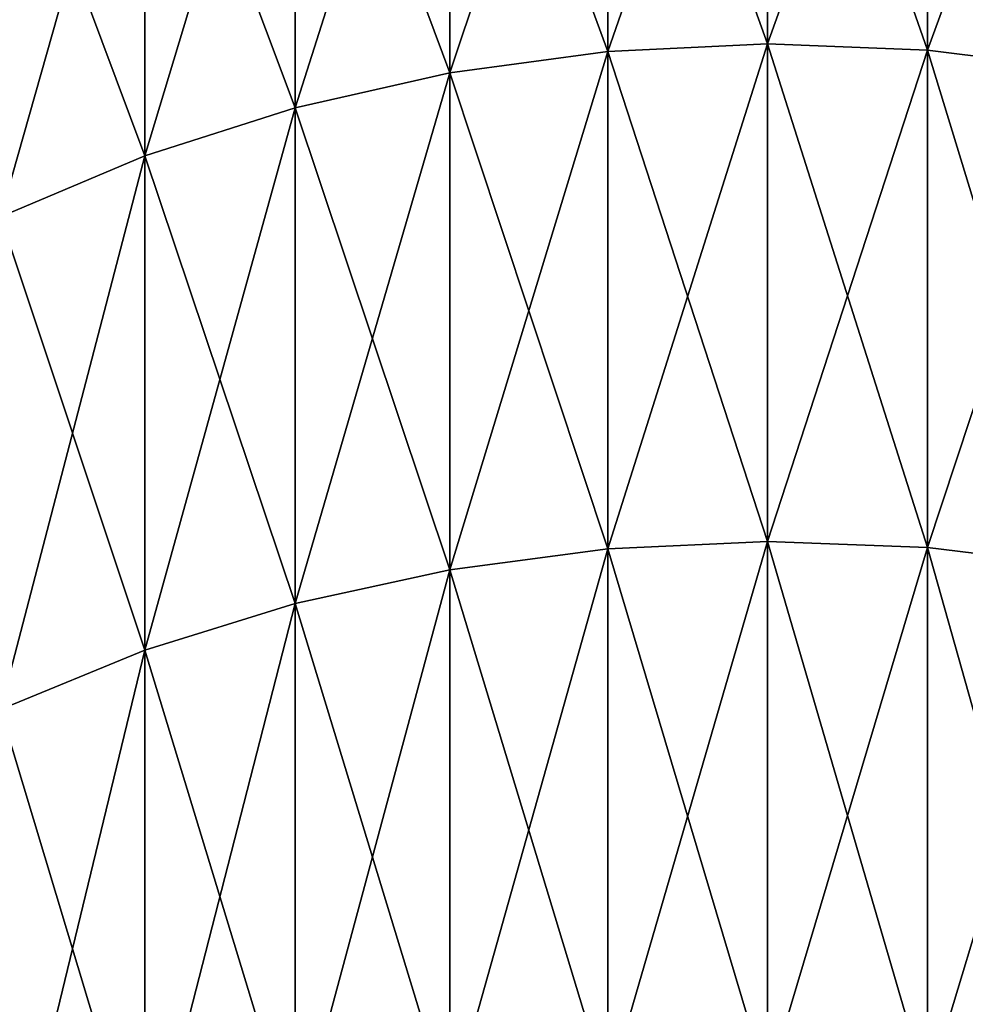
# Model space of a CAD drawing. Header units: metres. Extents: x -46 to 104, y -30 to 30.
# Tile 352 of 656: x 18.037 to 18.616, y 10.005 to 10.607. Entities that reach past the tile are written whole.
import ezdxf

# ---------------------------------------------------------------- set-up
doc = ezdxf.new("R2010")
doc.units = ezdxf.units.M
doc.layers.add('solid_26_000_502_XXX', color=7, linetype='CONTINUOUS')

msp = doc.modelspace()

# ---------------------------------------------------------------- linework, layer by layer
at = {"layer": 'solid_26_000_502_XXX'}
for points in [[(18.494671, 10.868414, 606.913025), (18.494671, 10.592134, 606.360291), (18.397005, 10.86361, 606.915283)], [(18.494671, 10.868414, 617.086975), (18.397005, 10.86361, 617.084717), (18.397005, 10.587452, 617.637207)], [(18.494671, 10.592134, 617.639709), (18.494671, 10.868414, 617.086975), (18.397005, 10.587452, 617.637207)], [(18.494671, 10.868414, -5.086967), (18.494671, 10.592134, -5.639714), (18.397005, 10.86361, -5.084718)], [(18.494671, 10.868414, 5.086967), (18.397005, 10.86361, 5.084718), (18.397005, 10.587452, 5.637221)], [(18.494671, 10.592134, 5.639714), (18.494671, 10.868414, 5.086967), (18.397005, 10.587452, 5.637221)], [(18.592386, 10.58837, 606.362305), (18.494671, 10.592134, 606.360291), (18.494671, 10.868414, 606.913025)], [(18.592386, 10.864553, 606.914856), (18.592386, 10.58837, 606.362305), (18.494671, 10.868414, 606.913025)], [(18.592386, 10.864553, 617.085144), (18.494671, 10.868414, 617.086975), (18.494671, 10.592134, 617.639709)], [(18.592386, 10.58837, -5.637711), (18.494671, 10.592134, -5.639714), (18.494671, 10.868414, -5.086967)], [(18.592386, 10.864553, -5.08516), (18.592386, 10.58837, -5.637711), (18.494671, 10.868414, -5.086967)], [(18.592386, 10.864553, 5.08516), (18.494671, 10.868414, 5.086967), (18.494671, 10.592134, 5.639714)], [(18.397005, 10.86361, 606.915283), (18.397005, 10.587452, 606.362793), (18.300327, 10.850188, 606.92157)], [(18.397005, 10.86361, 617.084717), (18.300327, 10.850188, 617.07843), (18.300327, 10.57437, 617.630249)], [(18.397005, 10.587452, 617.637207), (18.397005, 10.86361, 617.084717), (18.300327, 10.57437, 617.630249)], [(18.397005, 10.86361, -5.084718), (18.397005, 10.587452, -5.637221), (18.300327, 10.850188, -5.078436)], [(18.397005, 10.86361, 5.084718), (18.300327, 10.850188, 5.078436), (18.300327, 10.57437, 5.630257)], [(18.397005, 10.587452, 5.637221), (18.397005, 10.86361, 5.084718), (18.300327, 10.57437, 5.630257)], [(18.494671, 10.592134, 606.360291), (18.397005, 10.587452, 606.362793), (18.397005, 10.86361, 606.915283)], [(18.494671, 10.592134, -5.639714), (18.397005, 10.587452, -5.637221), (18.397005, 10.86361, -5.084718)], [(18.592386, 10.58837, 617.637695), (18.592386, 10.864553, 617.085144), (18.494671, 10.592134, 617.639709)], [(18.592386, 10.58837, 5.637711), (18.592386, 10.864553, 5.08516), (18.494671, 10.592134, 5.639714)], [(18.689219, 10.5762, 606.368774), (18.592386, 10.58837, 606.362305), (18.592386, 10.864553, 606.914856)], [(18.689219, 10.852066, 606.920715), (18.689219, 10.5762, 606.368774), (18.592386, 10.864553, 606.914856)], [(18.689219, 10.852066, 617.079285), (18.592386, 10.864553, 617.085144), (18.592386, 10.58837, 617.637695)], [(18.689219, 10.5762, -5.631231), (18.592386, 10.58837, -5.637711), (18.592386, 10.864553, -5.08516)], [(18.689219, 10.852066, -5.079315), (18.689219, 10.5762, -5.631231), (18.592386, 10.864553, -5.08516)], [(18.689219, 10.852066, 5.079315), (18.592386, 10.864553, 5.08516), (18.592386, 10.58837, 5.637711)], [(18.300327, 10.850188, 606.92157), (18.300327, 10.57437, 606.369751), (18.205557, 10.828277, 606.931824)], [(18.300327, 10.850188, 617.07843), (18.205557, 10.828277, 617.068176), (18.205557, 10.553016, 617.618896)], [(18.300327, 10.57437, 617.630249), (18.300327, 10.850188, 617.07843), (18.205557, 10.553016, 617.618896)], [(18.300327, 10.850188, -5.078436), (18.300327, 10.57437, -5.630257), (18.205557, 10.828277, -5.06818)], [(18.300327, 10.850188, 5.078436), (18.205557, 10.828277, 5.06818), (18.205557, 10.553016, 5.618886)], [(18.300327, 10.57437, 5.630257), (18.300327, 10.850188, 5.078436), (18.205557, 10.553016, 5.618886)], [(18.397005, 10.587452, 606.362793), (18.300327, 10.57437, 606.369751), (18.300327, 10.850188, 606.92157)], [(18.397005, 10.587452, -5.637221), (18.300327, 10.57437, -5.630257), (18.300327, 10.850188, -5.078436)], [(18.689219, 10.5762, 617.631226), (18.689219, 10.852066, 617.079285), (18.592386, 10.58837, 617.637695)], [(18.689219, 10.5762, 5.631231), (18.689219, 10.852066, 5.079315), (18.592386, 10.58837, 5.637711)], [(18.205557, 10.828277, 606.931824), (18.205557, 10.553016, 606.381104), (18.113604, 10.798084, 606.945923)], [(18.205557, 10.828277, 617.068176), (18.113604, 10.798084, 617.054077), (18.113604, 10.523591, 617.60321)], [(18.205557, 10.553016, 617.618896), (18.205557, 10.828277, 617.068176), (18.113604, 10.523591, 617.60321)], [(18.205557, 10.828277, -5.06818), (18.205557, 10.553016, -5.618886), (18.113604, 10.798084, -5.054049)], [(18.205557, 10.828277, 5.06818), (18.113604, 10.798084, 5.054049), (18.113604, 10.523591, 5.60322)], [(18.205557, 10.553016, 5.618886), (18.205557, 10.828277, 5.06818), (18.113604, 10.523591, 5.60322)], [(18.300327, 10.57437, 606.369751), (18.205557, 10.553016, 606.381104), (18.205557, 10.828277, 606.931824)], [(18.300327, 10.57437, -5.630257), (18.205557, 10.553016, -5.618886), (18.205557, 10.828277, -5.06818)], [(18.113604, 10.798084, 606.945923), (18.113604, 10.523591, 606.39679), (18.025349, 10.7599, 606.963806)], [(18.113604, 10.798084, 617.054077), (18.025349, 10.7599, 617.036194), (18.025349, 10.486378, 617.583435)], [(18.113604, 10.523591, 617.60321), (18.113604, 10.798084, 617.054077), (18.025349, 10.486378, 617.583435)], [(18.113604, 10.798084, -5.054049), (18.113604, 10.523591, -5.60322), (18.025349, 10.7599, -5.036177)], [(18.113604, 10.798084, 5.054049), (18.025349, 10.7599, 5.036177), (18.025349, 10.486378, 5.583405)], [(18.113604, 10.523591, 5.60322), (18.113604, 10.798084, 5.054049), (18.025349, 10.486378, 5.583405)], [(18.205557, 10.553016, 606.381104), (18.113604, 10.523591, 606.39679), (18.113604, 10.798084, 606.945923)], [(18.205557, 10.553016, -5.618886), (18.113604, 10.523591, -5.60322), (18.113604, 10.798084, -5.054049)], [(18.113604, 10.523591, 606.39679), (18.025349, 10.486378, 606.416565), (18.025349, 10.7599, 606.963806)], [(18.113604, 10.523591, -5.60322), (18.025349, 10.486378, -5.583405), (18.025349, 10.7599, -5.036177)], [(18.494671, 10.592134, 606.360291), (18.494671, 10.287764, 605.82251), (18.397005, 10.587452, 606.362793)], [(18.494671, 10.592134, 617.639709), (18.397005, 10.587452, 617.637207), (18.397005, 10.283216, 618.174805)], [(18.494671, 10.287764, 618.17749), (18.494671, 10.592134, 617.639709), (18.397005, 10.283216, 618.174805)], [(18.494671, 10.592134, -5.639714), (18.494671, 10.287764, -6.177506), (18.397005, 10.587452, -5.637221)], [(18.494671, 10.592134, 5.639714), (18.397005, 10.587452, 5.637221), (18.397005, 10.283216, 6.174776)], [(18.494671, 10.287764, 6.177506), (18.494671, 10.592134, 5.639714), (18.397005, 10.283216, 6.174776)], [(18.592386, 10.284109, 605.824707), (18.494671, 10.287764, 605.82251), (18.494671, 10.592134, 606.360291)], [(18.592386, 10.58837, 606.362305), (18.592386, 10.284109, 605.824707), (18.494671, 10.592134, 606.360291)], [(18.592386, 10.58837, 617.637695), (18.494671, 10.592134, 617.639709), (18.494671, 10.287764, 618.17749)], [(18.592386, 10.284109, -6.175312), (18.494671, 10.287764, -6.177506), (18.494671, 10.592134, -5.639714)], [(18.592386, 10.58837, -5.637711), (18.592386, 10.284109, -6.175312), (18.494671, 10.592134, -5.639714)], [(18.592386, 10.58837, 5.637711), (18.494671, 10.592134, 5.639714), (18.494671, 10.287764, 6.177506)], [(18.592386, 10.284109, 618.175293), (18.592386, 10.58837, 617.637695), (18.494671, 10.287764, 618.17749)], [(18.592386, 10.284109, 6.175312), (18.592386, 10.58837, 5.637711), (18.494671, 10.287764, 6.177506)], [(18.689219, 10.272288, 605.831787), (18.592386, 10.284109, 605.824707), (18.592386, 10.58837, 606.362305)], [(18.689219, 10.5762, 606.368774), (18.689219, 10.272288, 605.831787), (18.592386, 10.58837, 606.362305)], [(18.689219, 10.5762, 617.631226), (18.592386, 10.58837, 617.637695), (18.592386, 10.284109, 618.175293)], [(18.689219, 10.272288, -6.168214), (18.592386, 10.284109, -6.175312), (18.592386, 10.58837, -5.637711)], [(18.689219, 10.5762, -5.631231), (18.689219, 10.272288, -6.168214), (18.592386, 10.58837, -5.637711)], [(18.689219, 10.5762, 5.631231), (18.592386, 10.58837, 5.637711), (18.592386, 10.284109, 6.175312)], [(18.397005, 10.587452, 606.362793), (18.397005, 10.283216, 605.825195), (18.300327, 10.57437, 606.369751)], [(18.397005, 10.587452, 617.637207), (18.300327, 10.57437, 617.630249), (18.300327, 10.270512, 618.167175)], [(18.397005, 10.283216, 618.174805), (18.397005, 10.587452, 617.637207), (18.300327, 10.270512, 618.167175)], [(18.397005, 10.587452, -5.637221), (18.397005, 10.283216, -6.174776), (18.300327, 10.57437, -5.630257)], [(18.397005, 10.587452, 5.637221), (18.300327, 10.57437, 5.630257), (18.300327, 10.270512, 6.167147)], [(18.397005, 10.283216, 6.174776), (18.397005, 10.587452, 5.637221), (18.300327, 10.270512, 6.167147)], [(18.494671, 10.287764, 605.82251), (18.397005, 10.283216, 605.825195), (18.397005, 10.587452, 606.362793)], [(18.494671, 10.287764, -6.177506), (18.397005, 10.283216, -6.174776), (18.397005, 10.587452, -5.637221)], [(18.689219, 10.272288, 618.168213), (18.689219, 10.5762, 617.631226), (18.592386, 10.284109, 618.175293)], [(18.689219, 10.272288, 6.168214), (18.689219, 10.5762, 5.631231), (18.592386, 10.284109, 6.175312)], [(18.300327, 10.57437, 606.369751), (18.300327, 10.270512, 605.832825), (18.205557, 10.553016, 606.381104)], [(18.300327, 10.57437, 617.630249), (18.205557, 10.553016, 617.618896), (18.205557, 10.24977, 618.154663)], [(18.300327, 10.270512, 618.167175), (18.300327, 10.57437, 617.630249), (18.205557, 10.24977, 618.154663)], [(18.300327, 10.57437, -5.630257), (18.300327, 10.270512, -6.167147), (18.205557, 10.553016, -5.618886)], [(18.300327, 10.57437, 5.630257), (18.205557, 10.553016, 5.618886), (18.205557, 10.24977, 6.154692)], [(18.300327, 10.270512, 6.167147), (18.300327, 10.57437, 5.630257), (18.205557, 10.24977, 6.154692)], [(18.397005, 10.283216, 605.825195), (18.300327, 10.270512, 605.832825), (18.300327, 10.57437, 606.369751)], [(18.397005, 10.283216, -6.174776), (18.300327, 10.270512, -6.167147), (18.300327, 10.57437, -5.630257)], [(18.205557, 10.553016, 606.381104), (18.205557, 10.24977, 605.845337), (18.113604, 10.523591, 606.39679)], [(18.205557, 10.553016, 617.618896), (18.113604, 10.523591, 617.60321), (18.113604, 10.22119, 618.137512)], [(18.205557, 10.24977, 618.154663), (18.205557, 10.553016, 617.618896), (18.113604, 10.22119, 618.137512)], [(18.205557, 10.553016, -5.618886), (18.205557, 10.24977, -6.154692), (18.113604, 10.523591, -5.60322)], [(18.205557, 10.553016, 5.618886), (18.113604, 10.523591, 5.60322), (18.113604, 10.22119, 6.137531)], [(18.205557, 10.24977, 6.154692), (18.205557, 10.553016, 5.618886), (18.113604, 10.22119, 6.137531)], [(18.300327, 10.270512, 605.832825), (18.205557, 10.24977, 605.845337), (18.205557, 10.553016, 606.381104)], [(18.300327, 10.270512, -6.167147), (18.205557, 10.24977, -6.154692), (18.205557, 10.553016, -5.618886)], [(18.113604, 10.523591, 606.39679), (18.113604, 10.22119, 605.862488), (18.025349, 10.486378, 606.416565)], [(18.113604, 10.523591, 617.60321), (18.025349, 10.486378, 617.583435), (18.025349, 10.185047, 618.115845)], [(18.113604, 10.22119, 618.137512), (18.113604, 10.523591, 617.60321), (18.025349, 10.185047, 618.115845)], [(18.113604, 10.523591, -5.60322), (18.113604, 10.22119, -6.137531), (18.025349, 10.486378, -5.583405)], [(18.113604, 10.523591, 5.60322), (18.025349, 10.486378, 5.583405), (18.025349, 10.185047, 6.115828)], [(18.113604, 10.22119, 6.137531), (18.113604, 10.523591, 5.60322), (18.025349, 10.185047, 6.115828)], [(18.205557, 10.24977, 605.845337), (18.113604, 10.22119, 605.862488), (18.113604, 10.523591, 606.39679)], [(18.205557, 10.24977, -6.154692), (18.113604, 10.22119, -6.137531), (18.113604, 10.523591, -5.60322)], [(18.113604, 10.22119, 605.862488), (18.025349, 10.185047, 605.884155), (18.025349, 10.486378, 606.416565)], [(18.113604, 10.22119, -6.137531), (18.025349, 10.185047, -6.115828), (18.025349, 10.486378, -5.583405)], [(18.494671, 10.287764, 605.82251), (18.494671, 9.956112, 605.301086), (18.397005, 10.283216, 605.825195)], [(18.494671, 10.287764, 618.17749), (18.397005, 10.283216, 618.174805), (18.397005, 9.951712, 618.695984)], [(18.494671, 9.956112, 618.698914), (18.494671, 10.287764, 618.17749), (18.397005, 9.951712, 618.695984)], [(18.494671, 10.287764, -6.177506), (18.494671, 9.956112, -6.698917), (18.397005, 10.283216, -6.174776)], [(18.494671, 10.287764, 6.177506), (18.397005, 10.283216, 6.174776), (18.397005, 9.951712, 6.695956)], [(18.494671, 9.956112, 6.698917), (18.494671, 10.287764, 6.177506), (18.397005, 9.951712, 6.695956)], [(18.592386, 9.952576, 605.303467), (18.494671, 9.956112, 605.301086), (18.494671, 10.287764, 605.82251)], [(18.592386, 10.284109, 605.824707), (18.592386, 9.952576, 605.303467), (18.494671, 10.287764, 605.82251)], [(18.592386, 10.284109, 618.175293), (18.494671, 10.287764, 618.17749), (18.494671, 9.956112, 618.698914)], [(18.592386, 9.952576, -6.696537), (18.494671, 9.956112, -6.698917), (18.494671, 10.287764, -6.177506)], [(18.592386, 10.284109, -6.175312), (18.592386, 9.952576, -6.696537), (18.494671, 10.287764, -6.177506)], [(18.592386, 10.284109, 6.175312), (18.494671, 10.287764, 6.177506), (18.494671, 9.956112, 6.698917)], [(18.397005, 10.283216, 605.825195), (18.397005, 9.951712, 605.304016), (18.300327, 10.270512, 605.832825)], [(18.397005, 10.283216, 618.174805), (18.300327, 10.270512, 618.167175), (18.300327, 9.939417, 618.687683)], [(18.397005, 9.951712, 618.695984), (18.397005, 10.283216, 618.174805), (18.300327, 9.939417, 618.687683)], [(18.397005, 10.283216, -6.174776), (18.397005, 9.951712, -6.695956), (18.300327, 10.270512, -6.167147)], [(18.397005, 10.283216, 6.174776), (18.300327, 10.270512, 6.167147), (18.300327, 9.939417, 6.687683)], [(18.397005, 9.951712, 6.695956), (18.397005, 10.283216, 6.174776), (18.300327, 9.939417, 6.687683)], [(18.494671, 9.956112, 605.301086), (18.397005, 9.951712, 605.304016), (18.397005, 10.283216, 605.825195)], [(18.494671, 9.956112, -6.698917), (18.397005, 9.951712, -6.695956), (18.397005, 10.283216, -6.174776)], [(18.592386, 9.952576, 618.696533), (18.592386, 10.284109, 618.175293), (18.494671, 9.956112, 618.698914)], [(18.592386, 9.952576, 6.696537), (18.592386, 10.284109, 6.175312), (18.494671, 9.956112, 6.698917)], [(18.689219, 9.941136, 605.311157), (18.592386, 9.952576, 605.303467), (18.592386, 10.284109, 605.824707)], [(18.689219, 10.272288, 605.831787), (18.689219, 9.941136, 605.311157), (18.592386, 10.284109, 605.824707)], [(18.689219, 10.272288, 618.168213), (18.592386, 10.284109, 618.175293), (18.592386, 9.952576, 618.696533)], [(18.689219, 9.941136, -6.68884), (18.592386, 9.952576, -6.696537), (18.592386, 10.284109, -6.175312)], [(18.689219, 10.272288, -6.168214), (18.689219, 9.941136, -6.68884), (18.592386, 10.284109, -6.175312)], [(18.689219, 10.272288, 6.168214), (18.592386, 10.284109, 6.175312), (18.592386, 9.952576, 6.696537)], [(18.300327, 10.270512, 605.832825), (18.300327, 9.939417, 605.312317), (18.205557, 10.24977, 605.845337)], [(18.300327, 10.270512, 618.167175), (18.205557, 10.24977, 618.154663), (18.205557, 9.919344, 618.674194)], [(18.300327, 9.939417, 618.687683), (18.300327, 10.270512, 618.167175), (18.205557, 9.919344, 618.674194)], [(18.300327, 10.270512, -6.167147), (18.300327, 9.939417, -6.687683), (18.205557, 10.24977, -6.154692)], [(18.300327, 10.270512, 6.167147), (18.205557, 10.24977, 6.154692), (18.205557, 9.919344, 6.674177)], [(18.300327, 9.939417, 6.687683), (18.300327, 10.270512, 6.167147), (18.205557, 9.919344, 6.674177)], [(18.397005, 9.951712, 605.304016), (18.300327, 9.939417, 605.312317), (18.300327, 10.270512, 605.832825)], [(18.397005, 9.951712, -6.695956), (18.300327, 9.939417, -6.687683), (18.300327, 10.270512, -6.167147)], [(18.689219, 9.941136, 618.688843), (18.689219, 10.272288, 618.168213), (18.592386, 9.952576, 618.696533)], [(18.689219, 9.941136, 6.68884), (18.689219, 10.272288, 6.168214), (18.592386, 9.952576, 6.696537)], [(18.205557, 10.24977, 605.845337), (18.205557, 9.919344, 605.325806), (18.113604, 10.22119, 605.862488)], [(18.205557, 10.24977, 618.154663), (18.113604, 10.22119, 618.137512), (18.113604, 9.891685, 618.655579)], [(18.205557, 9.919344, 618.674194), (18.205557, 10.24977, 618.154663), (18.113604, 9.891685, 618.655579)], [(18.205557, 10.24977, -6.154692), (18.205557, 9.919344, -6.674177), (18.113604, 10.22119, -6.137531)], [(18.205557, 10.24977, 6.154692), (18.113604, 10.22119, 6.137531), (18.113604, 9.891685, 6.655568)], [(18.205557, 9.919344, 6.674177), (18.205557, 10.24977, 6.154692), (18.113604, 9.891685, 6.655568)], [(18.300327, 9.939417, 605.312317), (18.205557, 9.919344, 605.325806), (18.205557, 10.24977, 605.845337)], [(18.300327, 9.939417, -6.687683), (18.205557, 9.919344, -6.674177), (18.205557, 10.24977, -6.154692)], [(18.113604, 10.22119, 605.862488), (18.113604, 9.891685, 605.344421), (18.025349, 10.185047, 605.884155)], [(18.113604, 10.22119, 618.137512), (18.025349, 10.185047, 618.115845), (18.025349, 9.856707, 618.632019)], [(18.113604, 9.891685, 618.655579), (18.113604, 10.22119, 618.137512), (18.025349, 9.856707, 618.632019)], [(18.113604, 10.22119, -6.137531), (18.113604, 9.891685, -6.655568), (18.025349, 10.185047, -6.115828)], [(18.113604, 10.22119, 6.137531), (18.025349, 10.185047, 6.115828), (18.025349, 9.856707, 6.632032)], [(18.113604, 9.891685, 6.655568), (18.113604, 10.22119, 6.137531), (18.025349, 9.856707, 6.632032)], [(18.205557, 9.919344, 605.325806), (18.113604, 9.891685, 605.344421), (18.113604, 10.22119, 605.862488)], [(18.205557, 9.919344, -6.674177), (18.113604, 9.891685, -6.655568), (18.113604, 10.22119, -6.137531)], [(18.113604, 9.891685, 605.344421), (18.025349, 9.856707, 605.367981), (18.025349, 10.185047, 605.884155)], [(18.113604, 9.891685, -6.655568), (18.025349, 9.856707, -6.632032), (18.025349, 10.185047, -6.115828)]]:
    msp.add_3dface(points, dxfattribs=at)

doc.saveas('drawing.dxf')
